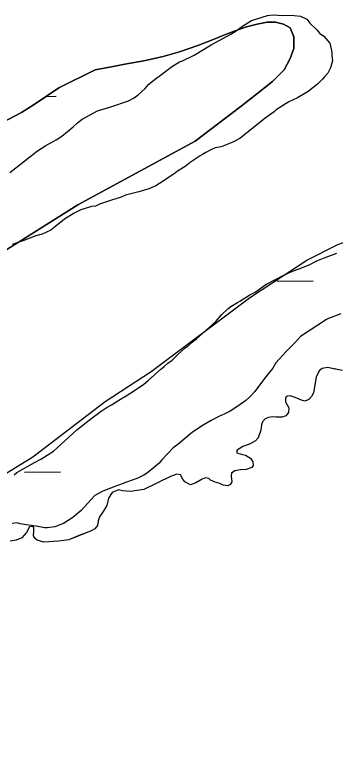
# Model space of a CAD drawing. Extents: x 3694830 to 3732949, y 415201 to 440970.
# Drawn here: x 3705045 to 3705329, y 431709 to 432370 of the extents above; entities that cross this region are included whole.
import ezdxf

# ---------------------------------------------------------------- set-up
doc = ezdxf.new("R2010")
doc.units = 0
for name, color, linetype in [('V-SITE-VEGE', 7, 'Continuous'), ('V-TOPO-SHOR', 7, 'Continuous'), ('V-WETL-SWMP', 7, 'Continuous')]:
    doc.layers.add(name, color=color, linetype=linetype)

msp = doc.modelspace()

# ---------------------------------------------------------------- linework, layer by layer
at = {"layer": 'V-SITE-VEGE'}
for points in [[(3705040.4, 432230.67), (3705052.6, 432240.08), (3705058.03, 432244.45), (3705062.1, 432247.48), (3705064.13, 432249.16), (3705072.27, 432254.53), (3705081.41, 432259.56), (3705086.5, 432262.92), (3705096.67, 432270.99), (3705100.4, 432274.69), (3705104.47, 432278.05), (3705118.02, 432285.43), (3705129.87, 432288.76), (3705145.77, 432294.1), (3705150.52, 432296.78), (3705154.24, 432299.47), (3705160.35, 432305.19), (3705163.41, 432308.55), (3705169.51, 432313.6), (3705173.92, 432316.96), (3705180.02, 432321.32), (3705183.75, 432324.35), (3705190.87, 432328.71), (3705193.58, 432329.72), (3705203.74, 432334.74), (3705218.98, 432343.8), (3705236.26, 432353.19), (3705241, 432356.21), (3705246.76, 432360.24), (3705254.56, 432365.28), (3705268.77, 432369.61), (3705273.85, 432370.27), (3705277.9, 432369.91), (3705292.43, 432369.85), (3705298.17, 432369.15), (3705303.57, 432366.42), (3705306.26, 432363.03), (3705312.65, 432356.92), (3705315.01, 432354.21), (3705318.71, 432351.48), (3705324.09, 432345.38), (3705325.09, 432341.32), (3705325.75, 432337.26), (3705325.74, 432334.9), (3705326.06, 432331.52), (3705326.39, 432329.48), (3705324.67, 432323.41), (3705322.29, 432318.69), (3705319.23, 432315.32), (3705317.54, 432313.3), (3705313.12, 432308.93), (3705304.98, 432302.54), (3705295.5, 432296.84), (3705287.71, 432293.15), (3705282.97, 432290.47), (3705276.53, 432286.1), (3705274.83, 432284.42), (3705266.69, 432278.71), (3705244.31, 432260.89), (3705238.22, 432257.54), (3705227.72, 432253.53), (3705222.31, 432252.54), (3705218.59, 432250.86), (3705214.18, 432248.52), (3705211.13, 432246.5), (3705209.1, 432245.5), (3705200.29, 432239.45), (3705195.88, 432236.09), (3705189.1, 432231.73), (3705186.05, 432229.38), (3705173.17, 432220.98), (3705169.78, 432218.97), (3705163.69, 432216.29), (3705154.89, 432213.62), (3705143.05, 432210.63), (3705138.99, 432208.96), (3705130.53, 432206.29), (3705125.11, 432204.29), (3705120.03, 432202.62), (3705116.31, 432200.95), (3705112.93, 432200.62), (3705108.19, 432198.95), (3705103.45, 432197.62), (3705097.36, 432194.61), (3705088.89, 432189.24), (3705081.09, 432183.19), (3705076.68, 432179.49), (3705069.23, 432176.14), (3705063.48, 432174.47), (3705052.98, 432170.46), (3705042.49, 432166.79)], [(3705044.32, 431963), (3705046.7, 431965.02), (3705062.28, 431973.73), (3705068.04, 431976.75), (3705079.22, 431983.8), (3705089.06, 431992.88), (3705099.92, 432002.64), (3705103.99, 432006), (3705112.12, 432012.39), (3705121.28, 432019.11), (3705126.7, 432022.8), (3705130.43, 432024.81), (3705138.56, 432029.85), (3705143.64, 432032.87), (3705147.71, 432035.55), (3705150.08, 432036.9), (3705159.23, 432043.28), (3705162.96, 432046.3), (3705174.16, 432056.39), (3705177.21, 432058.75), (3705180.6, 432061.77), (3705184.33, 432064.46), (3705189.08, 432069.17), (3705195.87, 432075.22), (3705198.58, 432077.24), (3705201.97, 432080.27), (3705206.04, 432083.29), (3705223.01, 432098.77), (3705228.1, 432104.49), (3705233.53, 432109.87), (3705236.24, 432111.89), (3705242.34, 432115.58), (3705244.37, 432116.59), (3705253.19, 432122.29), (3705257.92, 432124.64), (3705267.42, 432131.36), (3705283.34, 432139.74), (3705291.12, 432143.42), (3705296.88, 432145.43), (3705306.36, 432149.1), (3705312.45, 432152.46), (3705319.9, 432155.47)], [(3705319.9, 432155.47), (3705330.4, 432159.14)], [(3705333.88, 432105.39), (3705323.05, 432101.38), (3705321.02, 432100.38), (3705297.97, 432085.27), (3705292.88, 432079.54), (3705285.41, 432072.14), (3705276.25, 432062.04), (3705273.52, 432057.32), (3705269.78, 432052.61), (3705266.05, 432048.23), (3705257.55, 432036.78), (3705253.14, 432032.06), (3705249.74, 432028.7), (3705242.62, 432023.66), (3705235.85, 432019.29), (3705231.1, 432016.95), (3705225.68, 432014.6)], [(3705225.68, 432014.6), (3705218.91, 432010.92), (3705211.8, 432006.89), (3705202.31, 432000.51), (3705189.42, 431989.75), (3705185.35, 431986.73), (3705180.6, 431981.68), (3705175.17, 431976.29), (3705172.79, 431973.26), (3705169.4, 431970.23), (3705162.61, 431964.52), (3705159.23, 431962.51), (3705153.81, 431959.83), (3705143.99, 431956.49), (3705139.93, 431954.82), (3705133.5, 431952.48), (3705123.01, 431948.47), (3705115.89, 431944.44), (3705112.5, 431941.08), (3705103.67, 431931.31), (3705096.2, 431924.92), (3705088.07, 431919.89), (3705085.7, 431918.89), (3705080.29, 431916.88), (3705073.52, 431915.9), (3705071.16, 431915.91), (3705063.73, 431917.29), (3705054.95, 431918.68), (3705049.54, 431919.38), (3705046.85, 431920.4), (3705042.45, 431919.75)]]:
    msp.add_lwpolyline(points, dxfattribs=at)
at = {"layer": 'V-TOPO-SHOR'}
for p, q in [((3705239.17, 432355.85), (3705250.26, 432359.63)), ((3705250.26, 432359.63), (3705259.53, 432362.01)), ((3705259.53, 432362.01), (3705268.4, 432363.98)), ((3705268.4, 432363.98), (3705276.05, 432363.95)), ((3705276.05, 432363.95), (3705282.88, 432362.11)), ((3705282.88, 432362.11), (3705288.91, 432358.86)), ((3705221.62, 432348.88), (3705231.7, 432352.86)), ((3705231.7, 432352.86), (3705239.17, 432355.85)), ((3705288.91, 432358.86), (3705292.3, 432350.79)), ((3705207.1, 432343.3), (3705221.62, 432348.88)), ((3705292.3, 432350.79), (3705292.26, 432340.52)), ((3705190.76, 432337.53), (3705207.1, 432343.3)), ((3705292.26, 432340.52), (3705289, 432331.68)), ((3705159.12, 432329.61), (3705176.25, 432333.36)), ((3705176.25, 432333.36), (3705190.76, 432337.53)), ((3705131.92, 432324.69), (3705142.39, 432326.66)), ((3705142.39, 432326.66), (3705159.12, 432329.61)), ((3705289, 432331.68), (3705283.52, 432321.63)), ((3705083.91, 432305.57), (3705116, 432321.54)), ((3705116, 432321.54), (3705131.92, 432324.69)), ((3705283.52, 432321.63), (3705273.41, 432311.41)), ((3705273.41, 432311.41), (3705259.06, 432299.99)), ((3705061.91, 432290.96), (3705083.91, 432305.57)), ((3705259.06, 432299.99), (3705245.53, 432289.38)), ((3705050.8, 432283.76), (3705061.91, 432290.96)), ((3705245.53, 432289.38), (3705204.72, 432258.34)), ((3705033.45, 432274.57), (3705050.8, 432283.76)), ((3705204.72, 432258.34), (3705100.79, 432202)), ((3705100.79, 432202), (3704985.92, 432130))]:
    msp.add_line(p, q, dxfattribs=at)
for points in [[(3704646.12, 431709.29), (3704649.56, 431721.07), (3704656.4, 431730.04), (3704665.84, 431739.2), (3704691.51, 431756.1), (3704802.21, 431825.43), (3704928.92, 431897.89), (3705060.86, 431978.93), (3705124.87, 432027.86), (3705165.78, 432054.29), (3705252.86, 432119.72), (3705303.8, 432152.91), (3705331.26, 432166.79), (3705343.48, 432171.34), (3705353.7, 432174.9), (3705365.51, 432178.85), (3705376.53, 432183), (3705384.15, 432187.37), (3705392.18, 432193.93), (3705396.99, 432197.31), (3705401.2, 432198.89), (3705409.61, 432201.86), (3705415.22, 432203.64)], [(3705335.39, 432055.17), (3705327.19, 432056.81), (3705322, 432057.83), (3705317.39, 432057.05), (3705314.59, 432055.06), (3705311.96, 432049.47), (3705310.73, 432042.67), (3705309.5, 432035.48)], [(3705309.5, 432035.48), (3705307.89, 432032.29), (3705305.48, 432029.7), (3705302.07, 432028.11), (3705299.07, 432028.92), (3705296.28, 432030.14), (3705293.48, 432031.35), (3705288.89, 432032.77), (3705286.49, 432032.58), (3705284.69, 432031.39), (3705284.68, 432030.79), (3705284.87, 432027.39), (3705286.26, 432024.98), (3705287.65, 432022.17), (3705287.43, 432017.97), (3705285.22, 432015.18), (3705281.81, 432013.8), (3705276.61, 432013.82), (3705273.21, 432014.23), (3705269.81, 432013.65), (3705266.8, 432012.46), (3705264.39, 432009.67), (3705263.38, 432007.28), (3705262.96, 432002.48), (3705260.53, 431995.69), (3705258.12, 431992.9), (3705252.91, 431989.92), (3705247.1, 431987.94), (3705242.09, 431984.77), (3705241.48, 431982.77), (3705242.48, 431982.17), (3705246.67, 431980.95), (3705249.47, 431980.33), (3705253.86, 431977.72), (3705255.84, 431974.31), (3705256.03, 431971.11), (3705254.82, 431969.31), (3705249.81, 431967.53), (3705244.81, 431967.35), (3705239.81, 431966.38), (3705236.8, 431964.19), (3705236.59, 431961.79), (3705237.17, 431956.59), (3705235.76, 431954.39), (3705233.55, 431953.2), (3705229.56, 431953.82), (3705226.56, 431955.23), (3705222.57, 431956.45), (3705218.37, 431958.07), (3705216.78, 431959.47), (3705213.98, 431960.08), (3705210.98, 431959.1), (3705205.36, 431955.72), (3705200.56, 431954.14), (3705195.57, 431956.56), (3705193.78, 431958.97), (3705191.59, 431962.98), (3705188.4, 431963.59), (3705182.99, 431961.42), (3705159.14, 431949.92), (3705147.33, 431948.17), (3705140.33, 431948.8), (3705136.74, 431949.61), (3705131.13, 431947.23), (3705127.91, 431942.25), (3705126.28, 431935.66), (3705123.26, 431930.27), (3705119.84, 431925.68), (3705118.82, 431921.89), (3705118.2, 431917.89), (3705115.79, 431915.1), (3705111.98, 431912.92), (3705107.98, 431911.53), (3705101.16, 431908.76), (3705092.75, 431905.4), (3705083.54, 431904.24), (3705070.54, 431903.29), (3705064.75, 431904.92), (3705062.95, 431906.52), (3705061.56, 431908.73), (3705061.57, 431909.53), (3705061.78, 431912.93), (3705061.79, 431916.33), (3705061.2, 431917.13), (3705058, 431916.75), (3705055.18, 431911.76), (3705050.96, 431906.98), (3705046.15, 431904.99), (3705040.74, 431904.22)]]:
    msp.add_lwpolyline(points, dxfattribs=at)
at = {"layer": 'V-WETL-SWMP'}
for p, q in [((3705072.68, 432298.11), (3705081.52, 432298.22)), ((3705277.4, 432134.37), (3705309.4, 432134.75)), ((3705053.49, 431965.19), (3705085.49, 431965.57))]:
    msp.add_line(p, q, dxfattribs=at)
for points in [[(3704985.92, 432130), (3705100.79, 432202), (3705204.72, 432258.34), (3705245.53, 432289.38), (3705259.06, 432299.99), (3705273.41, 432311.41), (3705283.52, 432321.63), (3705289, 432331.68), (3705292.26, 432340.52), (3705292.3, 432350.79), (3705288.91, 432358.86), (3705282.88, 432362.11), (3705276.05, 432363.95), (3705268.4, 432363.98), (3705259.53, 432362.01), (3705250.26, 432359.63), (3705239.17, 432355.85), (3705231.7, 432352.86), (3705221.62, 432348.88), (3705207.1, 432343.3), (3705190.76, 432337.53), (3705176.25, 432333.36), (3705159.12, 432329.61), (3705142.39, 432326.66), (3705131.92, 432324.69), (3705116, 432321.54), (3705083.91, 432305.57), (3705061.91, 432290.96), (3705050.8, 432283.76), (3705033.45, 432274.57)], [(3704646.11, 431709.29), (3704649.56, 431721.07), (3704656.4, 431730.04), (3704665.84, 431739.2), (3704691.51, 431756.1), (3704802.21, 431825.43), (3704928.92, 431897.89), (3705060.86, 431978.93), (3705124.87, 432027.86), (3705165.78, 432054.29), (3705252.86, 432119.72), (3705303.8, 432152.91), (3705331.26, 432166.79)], [(3705335.39, 432055.17), (3705322, 432057.83), (3705317.39, 432057.05), (3705314.59, 432055.06), (3705311.96, 432049.47), (3705309.5, 432035.48), (3705307.89, 432032.29), (3705305.48, 432029.7), (3705302.07, 432028.11), (3705299.08, 432028.92)], [(3705299.08, 432028.92), (3705293.48, 432031.35), (3705288.89, 432032.77), (3705286.49, 432032.58), (3705284.69, 432031.39), (3705284.87, 432027.39), (3705286.26, 432024.98), (3705287.65, 432022.17), (3705287.43, 432017.97), (3705285.22, 432015.18), (3705281.81, 432013.8), (3705276.61, 432013.82), (3705273.21, 432014.23), (3705269.81, 432013.65), (3705266.81, 432012.46), (3705264.39, 432009.67), (3705263.38, 432007.28), (3705262.96, 432002.48), (3705260.53, 431995.69), (3705258.12, 431992.9), (3705252.91, 431989.92), (3705247.1, 431987.94), (3705242.09, 431984.77), (3705241.48, 431982.77), (3705242.48, 431982.16), (3705246.67, 431980.95), (3705249.47, 431980.33), (3705253.86, 431977.72), (3705255.84, 431974.31), (3705256.03, 431971.11), (3705254.82, 431969.31), (3705249.81, 431967.53), (3705244.81, 431967.35), (3705239.81, 431966.38), (3705236.8, 431964.19), (3705236.59, 431961.79), (3705237.17, 431956.59), (3705235.76, 431954.39), (3705233.55, 431953.2), (3705229.56, 431953.82), (3705226.56, 431955.23), (3705222.57, 431956.45), (3705218.37, 431958.07), (3705216.78, 431959.47), (3705213.98, 431960.08), (3705210.98, 431959.1), (3705205.36, 431955.72), (3705200.56, 431954.14), (3705195.57, 431956.56), (3705193.78, 431958.97), (3705191.59, 431962.98), (3705188.4, 431963.59), (3705182.99, 431961.42), (3705159.14, 431949.92), (3705147.33, 431948.17), (3705140.33, 431948.8), (3705136.74, 431949.61), (3705131.13, 431947.23), (3705127.91, 431942.25), (3705126.28, 431935.66), (3705123.25, 431930.27), (3705119.84, 431925.68), (3705118.82, 431921.89), (3705118.2, 431917.89), (3705115.79, 431915.1), (3705111.98, 431912.92), (3705107.98, 431911.53), (3705092.75, 431905.4), (3705083.54, 431904.24), (3705070.54, 431903.29), (3705064.75, 431904.92), (3705062.95, 431906.52), (3705061.56, 431908.73), (3705061.78, 431912.93), (3705061.79, 431916.33), (3705061.2, 431917.13), (3705058, 431916.74), (3705055.18, 431911.76), (3705050.96, 431906.97), (3705046.15, 431904.99), (3705040.74, 431904.22)]]:
    msp.add_lwpolyline(points, dxfattribs=at)

doc.saveas('drawing.dxf')
